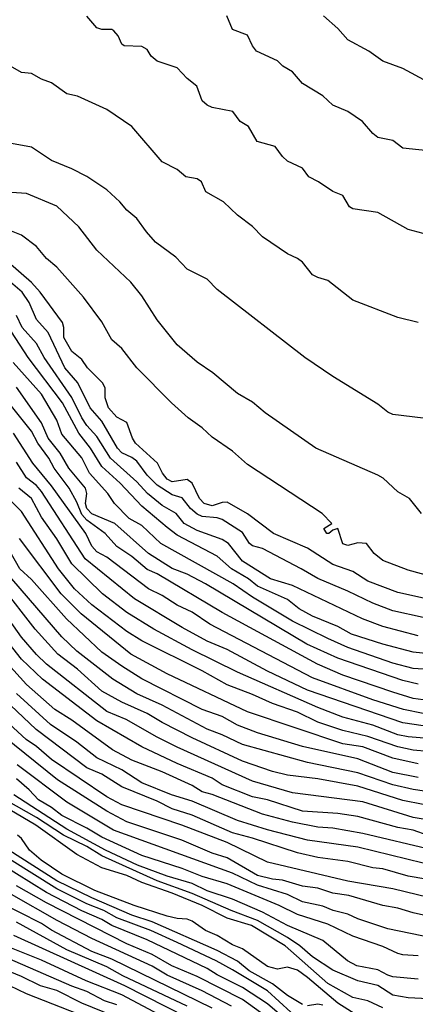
# Model space of a CAD drawing. Header units: metres. Extents: x -51132 to -49532, y -231222 to -229437.
# Tile 661 of 691: x -50083 to -50043, y -229675 to -229577. Entities that reach past the tile are written whole.
import ezdxf

# ---------------------------------------------------------------- set-up
doc = ezdxf.new("R2010")
doc.units = ezdxf.units.M
for name, color, linetype in [('CONTOUR_HALF', 8, 'Continuous'), ('CONTOUR_INDEX', 1, 'Continuous'), ('CONTOUR_INTER', 3, 'Continuous')]:
    doc.layers.add(name, color=color, linetype=linetype)

msp = doc.modelspace()

# ---------------------------------------------------------------- linework, layer by layer
at = {"layer": 'CONTOUR_HALF'}
for points, elevation in [([(-50041.41, -229590.259), (-50044.58, -229589.917), (-50045.58, -229589.162), (-50047.08, -229588.868), (-50047.58, -229588.48), (-50048.606, -229587.259), (-50050.08, -229586.284), (-50051.58, -229585.661), (-50052.58, -229584.707), (-50054.58, -229583.499), (-50055.58, -229582.334), (-50056.558, -229581.759), (-50057.08, -229581.25), (-50059.189, -229580.259), (-50059.584, -229579.759), (-50060.08, -229578.68), (-50061.58, -229578.124), (-50062.142, -229576.759)], 74.5), ([(-50043.08, -229607.25), (-50045.08, -229606.775), (-50049.58, -229605.057), (-50052.08, -229603.094), (-50053.08, -229602.801), (-50053.58, -229602.513), (-50054.58, -229601.276), (-50055.08, -229600.909), (-50056.08, -229600.425), (-50058.583, -229598.759), (-50059.58, -229597.713), (-50061.08, -229596.578), (-50062.453, -229595.259), (-50064.22, -229594.259), (-50064.662, -229593.259), (-50065.08, -229592.97), (-50066.213, -229592.759), (-50067.08, -229592.03), (-50068.58, -229591.284), (-50071.608, -229587.759), (-50074.08, -229586.08), (-50077.012, -229584.759), (-50078.08, -229584.52), (-50079.58, -229583.424), (-50080.58, -229583.054), (-50081.58, -229582.485), (-50082.58, -229582.382), (-50084.556, -229581.259)], 73.5), ([(-50042.728, -229626.259), (-50043.932, -229624.759), (-50045.08, -229624.098), (-50046.561, -229622.759), (-50047.08, -229622.466), (-50053.274, -229619.759), (-50058.294, -229616.259), (-50059.58, -229615.206), (-50061.08, -229614.338), (-50063.51, -229612.259), (-50065.08, -229611.199), (-50067.08, -229609.501), (-50069.08, -229606.998), (-50070.58, -229604.617), (-50071.684, -229603.259), (-50075.08, -229600.082), (-50076.861, -229597.759), (-50079.08, -229595.678), (-50082.08, -229594.443), (-50084.08, -229594.291)], 72.5), ([(-50042.236, -229634.759), (-50045.08, -229634.118), (-50048.08, -229632.991), (-50049.58, -229632.042), (-50051.58, -229631.333), (-50054.08, -229629.721), (-50057.484, -229628.259), (-50060.08, -229626.294), (-50062.08, -229625.139), (-50062.58, -229625.154), (-50063.58, -229625.506), (-50064.391, -229625.259), (-50064.866, -229624.759), (-50065.595, -229623.259), (-50066.08, -229622.891), (-50067.58, -229623.105), (-50068.08, -229622.838), (-50068.528, -229622.259), (-50069.022, -229621.259), (-50071.235, -229619.259), (-50071.54, -229618.759), (-50072.08, -229617.199), (-50073.08, -229616.676), (-50073.922, -229615.759), (-50074.242, -229614.759), (-50074.264, -229613.759), (-50074.502, -229613.259), (-50076.007, -229611.759), (-50076.58, -229610.959), (-50077.58, -229610.163), (-50078.356, -229608.759), (-50078.361, -229607.759), (-50078.504, -229607.259), (-50080.727, -229604.259), (-50081.58, -229603.295), (-50083.913, -229601.259)], 71.5), ([(-50043.08, -229638.443), (-50046.58, -229637.519), (-50048.6, -229636.759), (-50055.58, -229633.438), (-50057.793, -229632.759), (-50060.58, -229631.013), (-50061.976, -229629.259), (-50062.58, -229628.836), (-50065.08, -229627.949), (-50066.374, -229627.259), (-50067.177, -229626.259), (-50068.58, -229625.464), (-50070.03, -229624.259), (-50071.08, -229623.109), (-50073.725, -229620.759), (-50075.08, -229618.606), (-50076.08, -229617.514), (-50076.577, -229616.759), (-50077.58, -229614.727), (-50080.325, -229610.759), (-50081.08, -229609.36), (-50082.504, -229607.759), (-50083.08, -229606.577)], 70.5), ([(-50042.08, -229641.792), (-50043.58, -229641.688), (-50045.58, -229641.16), (-50050.08, -229639.585), (-50052.08, -229638.71), (-50055.58, -229636.984), (-50059.58, -229634.602), (-50061.507, -229633.259), (-50068.689, -229629.259), (-50070.58, -229627.446), (-50071.853, -229626.759), (-50073.316, -229625.259), (-50073.974, -229624.259), (-50075.812, -229622.259), (-50076.58, -229620.738), (-50078.58, -229618.382), (-50079.08, -229616.969), (-50080.58, -229614.388), (-50083.404, -229611.259)], 69.5), ([(-50042.58, -229644.788), (-50043.58, -229644.671), (-50045.58, -229644.036), (-50050.58, -229642.349), (-50053.087, -229641.259), (-50062.58, -229636.105), (-50069.08, -229632.264), (-50070.08, -229631.819), (-50071.58, -229630.557), (-50073.08, -229629.563), (-50074.234, -229628.259), (-50076.08, -229626.926), (-50076.58, -229626.366), (-50077.08, -229625.122), (-50077.838, -229623.759), (-50079.331, -229621.759), (-50079.871, -229620.759), (-50080.957, -229619.259), (-50081.58, -229618.071), (-50084.652, -229614.259)], 68.5), ([(-50042.58, -229647.374), (-50044.58, -229647.078), (-50054.08, -229643.827), (-50058.08, -229641.944), (-50062.08, -229639.799), (-50064.08, -229638.952), (-50066.58, -229637.61), (-50071.328, -229634.759), (-50076.255, -229630.759), (-50080.58, -229624.088), (-50081.08, -229623.495), (-50082.08, -229622.714), (-50083.08, -229621.159)], 67.5), ([(-50042.08, -229649.939), (-50043.58, -229649.82), (-50045.08, -229649.478), (-50048.08, -229648.436), (-50050.58, -229647.837), (-50053.08, -229647.01), (-50055.08, -229646.029), (-50057.58, -229645.181), (-50059.576, -229644.259), (-50062.08, -229643.319), (-50064.58, -229641.917), (-50070.58, -229638.915), (-50072.08, -229637.999), (-50075.58, -229635.348), (-50077.302, -229633.759), (-50078.901, -229631.759), (-50082.58, -229626.067), (-50083.865, -229624.759)], 66.5), ([(-50043.08, -229652.535), (-50045.58, -229652.027), (-50049.08, -229650.683), (-50054.58, -229649.453), (-50059.08, -229648.097), (-50061.08, -229647.327), (-50062.58, -229646.469), (-50064.58, -229645.746), (-50070.58, -229642.718), (-50072.58, -229641.446), (-50074.58, -229640.062), (-50078.1, -229636.759), (-50081.58, -229632.842), (-50082.76, -229631.759), (-50085.353, -229627.259)], 65.5), ([(-50042.58, -229655.224), (-50044.58, -229654.802), (-50049.08, -229653.399), (-50053.08, -229652.672), (-50056.08, -229652.3), (-50057.58, -229651.928), (-50060.58, -229650.895), (-50065.58, -229648.565), (-50068.58, -229647.065), (-50070.08, -229646.151), (-50072.58, -229645.041), (-50074.58, -229643.946), (-50076.998, -229641.759), (-50078.968, -229640.259), (-50081.23, -229637.759), (-50084.58, -229633.45)], 64.5), ([(-50042.08, -229658.308), (-50043.58, -229657.752), (-50045.08, -229657.502), (-50049.08, -229656.407), (-50051.08, -229656.1), (-50054.58, -229655.861), (-50058.08, -229654.741), (-50059.58, -229654.445), (-50062.58, -229653.265), (-50063.58, -229652.588), (-50067.08, -229651.144), (-50070.58, -229649.463), (-50075.08, -229646.898), (-50080.502, -229642.759), (-50082.58, -229640.765), (-50085.08, -229637.636)], 63.5), ([(-50042.58, -229661.034), (-50049.08, -229659.458), (-50054.08, -229658.753), (-50058.08, -229657.729), (-50061.08, -229656.808), (-50065.58, -229654.865), (-50067.626, -229654.259), (-50070.58, -229653.048), (-50072.605, -229651.759), (-50075.08, -229650.574), (-50077.08, -229649.006), (-50079.704, -229647.259), (-50083.08, -229644.16)], 62.5), ([(-50039.58, -229665.07), (-50045.58, -229663.591), (-50050.08, -229662.846), (-50058.08, -229660.952), (-50062.08, -229658.994), (-50066.622, -229657.259), (-50072.58, -229655.235), (-50074.08, -229654.45), (-50079.58, -229650.721), (-50081.08, -229649.437), (-50082.116, -229648.759), (-50085.58, -229645.583)], 61.5), ([(-50041.58, -229668.507), (-50046.08, -229667.59), (-50049.08, -229666.57), (-50050.08, -229666.111), (-50051.547, -229665.759), (-50052.58, -229665.342), (-50054.58, -229664.891), (-50056.08, -229664.177), (-50059.08, -229663.234), (-50061.58, -229662.059), (-50073.407, -229657.759), (-50078.08, -229654.988), (-50083.011, -229651.259)], 60.5), ([(-50046.58, -229675.455), (-50048.08, -229674.757), (-50049.58, -229674.404), (-50052.08, -229673.013), (-50056.321, -229669.259), (-50059.656, -229667.259), (-50062.08, -229666.51), (-50064.58, -229665.257), (-50067.58, -229664.017), (-50070.58, -229662.956), (-50072.077, -229662.259), (-50074.58, -229661.52), (-50077.08, -229660.175), (-50081.151, -229657.259), (-50085.08, -229654.993)], 58.5), ([(-50043.08, -229672.592), (-50045.58, -229672.343), (-50046.08, -229672.201), (-50047.08, -229671.65), (-50049.168, -229671.259), (-50050.104, -229670.759), (-50052.58, -229668.749), (-50056.08, -229667.257), (-50058.58, -229665.923), (-50061.58, -229664.622), (-50064.08, -229663.813), (-50065.58, -229663.076), (-50068.08, -229662.351), (-50071.019, -229661.259), (-50074.208, -229659.759), (-50078.08, -229657.681), (-50083.332, -229654.259)], 59.5), ([(-50054.58, -229675.107), (-50056.08, -229674.205), (-50057.58, -229673.055), (-50059.917, -229671.759), (-50061.08, -229670.782), (-50063.08, -229669.731), (-50069.58, -229666.891), (-50071.58, -229666.211), (-50075.58, -229664.484), (-50079.08, -229662.805), (-50083.861, -229659.759)], 57.5), ([(-50053.08, -229679.361), (-50058.08, -229675.033), (-50060.58, -229673.433), (-50063.08, -229672.162), (-50064.08, -229671.52), (-50070.08, -229668.671), (-50073.58, -229667.265), (-50074.58, -229666.646), (-50076.58, -229665.776), (-50080.08, -229663.963), (-50084.58, -229661.166)], 56.5), ([(-50061.675, -229675.259), (-50064.578, -229673.759), (-50068.08, -229672.192), (-50069.58, -229671.311), (-50075.58, -229668.543), (-50079.03, -229666.759), (-50083.58, -229664.163)], 55.5), ([(-50066.08, -229675.262), (-50072.491, -229672.259), (-50074.08, -229671.362), (-50078.08, -229669.664), (-50083.08, -229666.919)], 54.5), ([(-50063.58, -229678.912), (-50072.58, -229674.151), (-50076.142, -229672.759), (-50080.58, -229670.699), (-50083.58, -229669.494)], 53.5), ([(-50071.08, -229677.184), (-50076.58, -229674.984), (-50079.08, -229673.717), (-50080.691, -229673.259), (-50082.58, -229672.336), (-50086.08, -229670.905)], 52.5), ([(-50052.58, -229675.185), (-50053.08, -229675.087), (-50054.08, -229675.23)], 57.5)]:
    msp.add_lwpolyline(points, dxfattribs=dict(at, elevation=elevation))
at = {"layer": 'CONTOUR_INDEX'}
for points, elevation in [([(-50042.08, -229583.358), (-50044.58, -229581.99), (-50046.58, -229581.252), (-50047.984, -229580.259), (-50050.08, -229579.135), (-50051.08, -229578.026), (-50052.5, -229576.759)], 75), ([(-50041.08, -229640.333), (-50043.58, -229640.058), (-50046.591, -229639.259), (-50049.703, -229638.259), (-50051.08, -229637.496), (-50053.58, -229636.471), (-50054.92, -229635.759), (-50056.08, -229634.836), (-50059.08, -229633.481), (-50059.976, -229632.759), (-50061.662, -229631.759), (-50063.08, -229630.516), (-50067.08, -229628.421), (-50068.08, -229627.668), (-50070.58, -229625.528), (-50072.762, -229623.259), (-50074.58, -229621.589), (-50075.697, -229619.759), (-50076.879, -229618.259), (-50078.505, -229615.259), (-50081.932, -229610.759), (-50083.58, -229608.204)], 70), ([(-50041.08, -229654.076), (-50043.58, -229653.721), (-50045.58, -229653.27), (-50049.08, -229652.05), (-50054.08, -229651.037), (-50060.58, -229649.259), (-50062.58, -229648.288), (-50064.08, -229647.72), (-50068.58, -229645.32), (-50071.08, -229644.19), (-50073.482, -229642.759), (-50077.08, -229639.949), (-50078.58, -229638.539), (-50083.557, -229632.759)], 65), ([(-50043.08, -229670.259), (-50044.58, -229670.17), (-50045.08, -229670.032), (-50046.58, -229669.349), (-50049.58, -229668.31), (-50052.08, -229667.102), (-50055.08, -229666.147), (-50056.903, -229665.259), (-50062.08, -229663.104), (-50064.58, -229662.372), (-50066.58, -229661.572), (-50070.58, -229660.285), (-50074.58, -229658.45), (-50076.08, -229657.556), (-50078.58, -229656.314), (-50079.58, -229655.501), (-50080.894, -229654.759), (-50081.817, -229653.759), (-50083.08, -229652.657)], 60), ([(-50063.58, -229675.47), (-50073.58, -229670.587), (-50075.58, -229669.828), (-50079.58, -229667.706), (-50080.58, -229667.04), (-50085.08, -229664.792)], 55)]:
    msp.add_lwpolyline(points, dxfattribs=dict(at, elevation=elevation))
at = {"layer": 'CONTOUR_INTER'}
for points, elevation in [([(-50042.58, -229598.412), (-50044.08, -229598.01), (-50047.08, -229596.308), (-50049.58, -229595.954), (-50049.909, -229595.759), (-50050.58, -229594.643), (-50051.58, -229594.245), (-50052.991, -229593.259), (-50053.968, -229592.759), (-50054.58, -229591.896), (-50056.08, -229591.217), (-50056.577, -229590.759), (-50057.316, -229589.759), (-50059.095, -229589.259), (-50059.98, -229587.759), (-50060.794, -229587.259), (-50061.52, -229586.259), (-50063.58, -229585.862), (-50064.08, -229585.648), (-50064.58, -229585.208), (-50065.116, -229583.759), (-50066.08, -229583.006), (-50067.08, -229581.927), (-50069.084, -229581.259), (-50069.653, -229580.759), (-50070.08, -229580.118), (-50070.58, -229579.809), (-50072.345, -229579.759), (-50072.58, -229579.571), (-50072.948, -229578.759), (-50073.387, -229578.259), (-50073.58, -229578.113), (-50074.58, -229578.114), (-50075.08, -229577.94), (-50076.08, -229576.808)], 74), ([(-50042.58, -229616.779), (-50045.58, -229616.407), (-50046.08, -229616.194), (-50047.08, -229615.402), (-50051.58, -229612.645), (-50054.373, -229610.759), (-50063.08, -229603.985), (-50064.08, -229602.967), (-50066.08, -229601.952), (-50067.221, -229600.759), (-50069.246, -229599.259), (-50070.138, -229598.259), (-50071.08, -229596.928), (-50072.08, -229596.091), (-50072.781, -229595.259), (-50074.08, -229594.073), (-50076.08, -229592.745), (-50077.58, -229591.968), (-50079.58, -229591.137), (-50081.58, -229589.829), (-50083.58, -229589.466)], 73), ([(-50040.08, -229633.012), (-50044.08, -229631.918), (-50046.58, -229630.932), (-50047.436, -229630.259), (-50048.223, -229629.259), (-50049.08, -229629.194), (-50050.08, -229629.438), (-50050.58, -229629.284), (-50051.08, -229627.77), (-50051.58, -229627.908), (-50051.953, -229628.259), (-50052.155, -229628.259), (-50052.471, -229627.759), (-50051.685, -229627.259), (-50052.637, -229626.259), (-50060.08, -229621.39), (-50061.58, -229620.079), (-50063.58, -229618.669), (-50064.592, -229617.759), (-50065.973, -229616.759), (-50067.626, -229615.259), (-50071.08, -229611.78), (-50072.58, -229609.846), (-50073.58, -229608.988), (-50074.58, -229607.196), (-50076.4, -229604.759), (-50079.053, -229601.759), (-50080.08, -229600.902), (-50081.08, -229599.69), (-50082.58, -229598.579), (-50084.08, -229597.968)], 72), ([(-50042.58, -229636.622), (-50045.58, -229635.94), (-50047.58, -229635.198), (-50050.08, -229633.976), (-50053.08, -229632.735), (-50054.708, -229631.759), (-50058.578, -229629.759), (-50059.58, -229629.466), (-50059.885, -229629.259), (-50060.58, -229628.168), (-50062.58, -229626.853), (-50063.08, -229626.693), (-50064.58, -229626.569), (-50065.08, -229626.324), (-50065.762, -229625.759), (-50066.58, -229624.722), (-50067.58, -229624.419), (-50069.08, -229623.448), (-50070.08, -229622.461), (-50071.08, -229621.062), (-50071.58, -229620.678), (-50072.58, -229620.227), (-50073.006, -229619.759), (-50074.58, -229617.08), (-50075.737, -229615.759), (-50076.981, -229613.259), (-50078.262, -229611.759), (-50079.937, -229608.259), (-50081.08, -229606.971), (-50081.809, -229605.259), (-50082.508, -229604.259), (-50083.663, -229603.259)], 71), ([(-50043.08, -229643.242), (-50044.58, -229642.875), (-50051.08, -229640.657), (-50054.166, -229639.259), (-50064.258, -229633.259), (-50066.08, -229632.297), (-50067.58, -229631.74), (-50069.92, -229630.259), (-50073.301, -229627.259), (-50075.58, -229626.291), (-50076.08, -229625.751), (-50076.195, -229625.259), (-50076.065, -229624.259), (-50076.214, -229623.759), (-50077.879, -229621.759), (-50078.738, -229620.259), (-50079.92, -229618.759), (-50080.577, -229617.259), (-50083.08, -229613.705)], 69), ([(-50042.58, -229646.147), (-50044.529, -229645.759), (-50047.58, -229644.795), (-50053.58, -229642.601), (-50063.825, -229637.259), (-50065.58, -229636.083), (-50067.08, -229635.381), (-50068.58, -229634.428), (-50069.942, -229633.759), (-50074.08, -229630.612), (-50075.08, -229630.094), (-50075.58, -229629.502), (-50076.185, -229628.259), (-50079.58, -229623.499), (-50081.469, -229621.259), (-50083.395, -229618.259)], 68), ([(-50042.08, -229648.631), (-50044.08, -229648.496), (-50045.08, -229648.291), (-50047.58, -229647.318), (-50050.58, -229646.517), (-50053.08, -229645.559), (-50061.08, -229642.043), (-50065.58, -229639.83), (-50069.415, -229637.759), (-50072.08, -229636.099), (-50074.509, -229634.259), (-50077.58, -229631.258), (-50079.08, -229628.784), (-50080.58, -229626.627), (-50081.58, -229624.783), (-50082.852, -229623.759)], 67), ([(-50043.08, -229651.177), (-50045.58, -229650.595), (-50048.58, -229649.468), (-50050.58, -229649.183), (-50060.08, -229645.99), (-50068.08, -229642.209), (-50071.689, -229640.259), (-50076.63, -229636.259), (-50078.628, -229634.259), (-50082.78, -229628.759)], 66), ([(-50040.58, -229657.013), (-50043.58, -229656.49), (-50048.58, -229654.943), (-50055.58, -229654.037), (-50059.58, -229652.904), (-50067.08, -229649.506), (-50069.08, -229648.524), (-50072.157, -229646.759), (-50074.08, -229645.975), (-50080.08, -229641.236), (-50081.08, -229640.306), (-50082.58, -229638.561), (-50084.58, -229635.734)], 64), ([(-50041.58, -229659.767), (-50048.58, -229658.083), (-50051.58, -229657.558), (-50053.08, -229657.459), (-50055.58, -229656.978), (-50058.58, -229656.185), (-50063.58, -229654.203), (-50064.58, -229653.947), (-50065.58, -229653.335), (-50068.58, -229651.958), (-50071.58, -229650.792), (-50073.503, -229649.759), (-50077.58, -229646.826), (-50079.262, -229645.759), (-50082.089, -229643.259), (-50086.191, -229638.759)], 63), ([(-50038.58, -229663.286), (-50044.08, -229662.33), (-50046.58, -229661.611), (-50047.58, -229661.497), (-50050.08, -229660.891), (-50053.08, -229660.493), (-50055.08, -229660.008), (-50059.58, -229658.549), (-50061.58, -229658.024), (-50065.58, -229656.279), (-50067.58, -229655.658), (-50069.08, -229654.881), (-50072.58, -229653.471), (-50074.58, -229652.21), (-50076.08, -229651.561), (-50081.132, -229647.759), (-50087.482, -229641.759)], 62), ([(-50039.58, -229666.874), (-50043.58, -229665.983), (-50045.08, -229665.518), (-50046.58, -229665.276), (-50049.973, -229664.259), (-50051.58, -229664.033), (-50053.08, -229663.546), (-50054.58, -229663.335), (-50056.58, -229662.738), (-50057.58, -229662.645), (-50059.08, -229662.265), (-50062.08, -229660.531), (-50063.58, -229660.039), (-50066.618, -229658.759), (-50072.08, -229656.952), (-50074.08, -229655.869), (-50079.004, -229652.759), (-50086.58, -229646.682)], 61), ([(-50042.08, -229674.549), (-50044.08, -229674.444), (-50045.58, -229674.177), (-50047.08, -229673.232), (-50049.08, -229672.738), (-50051.58, -229671.683), (-50053.58, -229670.357), (-50054.87, -229669.259), (-50056.08, -229668.458), (-50059.08, -229666.753), (-50061.696, -229665.759), (-50065.58, -229664.068), (-50069.08, -229662.807), (-50074.58, -229660.333), (-50076.08, -229659.378), (-50078.402, -229658.259), (-50081.08, -229656.499), (-50084.08, -229654.831)], 59), ([(-50049.08, -229676.223), (-50051.08, -229674.973), (-50054.08, -229672.413), (-50055.08, -229671.704), (-50056.08, -229671.404), (-50057.08, -229671.599), (-50058.08, -229671.334), (-50060.58, -229669.564), (-50061.58, -229669.163), (-50063.08, -229668.249), (-50064.24, -229667.759), (-50065.58, -229666.819), (-50066.08, -229666.611), (-50067.08, -229666.566), (-50068.08, -229666.33), (-50071.363, -229665.259), (-50075.292, -229663.759), (-50078.58, -229662.139), (-50080.623, -229660.759), (-50081.794, -229659.759), (-50082.58, -229658.597), (-50082.994, -229658.259)], 58), ([(-50054.58, -229676.942), (-50058.07, -229673.759), (-50061.58, -229671.648), (-50063.201, -229670.759), (-50067.08, -229668.94), (-50069.7, -229667.759), (-50073.08, -229666.47), (-50074.382, -229665.759), (-50076.08, -229665.086), (-50079.08, -229663.616), (-50086.048, -229659.259)], 57), ([(-50057.583, -229676.759), (-50060.58, -229674.615), (-50065.08, -229672.319), (-50067.606, -229671.259), (-50069.58, -229670.138), (-50072.08, -229669.084), (-50080.08, -229665.007), (-50083.08, -229663.311)], 56), ([(-50066.08, -229676.394), (-50072.276, -229673.259), (-50083.343, -229668.259)], 54), ([(-50073.08, -229675.139), (-50074.307, -229674.759), (-50076.08, -229673.831), (-50077.58, -229673.297), (-50086.08, -229669.594)], 53), ([(-50076.08, -229676.388), (-50082.08, -229674.044), (-50084.58, -229672.864)], 52)]:
    msp.add_lwpolyline(points, dxfattribs=dict(at, elevation=elevation))

doc.saveas('drawing.dxf')
